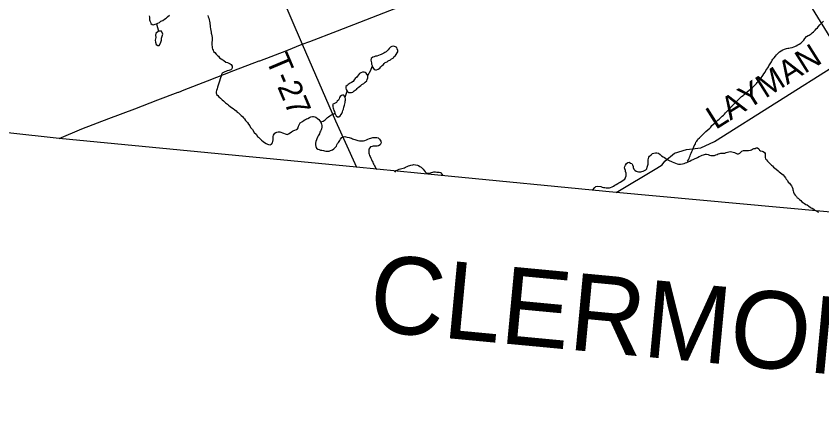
# Model space of a CAD drawing. Extents: x 0 to 1064, y 0 to 440.
# Drawn here: x 336.06 to 367.67, y 33.55 to 49.63 of the extents above; entities that cross this region are included whole.
import ezdxf

# ---------------------------------------------------------------- set-up
doc = ezdxf.new("R2010")
doc.units = 0
for name, color, linetype in [('GM_X_Adjacent_County_Text', 7, 'Continuous'), ('GM_X_County', 7, 'Continuous'), ('GM_X_County_Road', 7, 'Continuous'), ('GM_X_Minor_Lake', 7, 'Continuous'), ('GM_X_Minor_River', 7, 'Continuous'), ('GM_X_State_Route', 7, 'Continuous'), ('GM_X_Township', 7, 'Continuous'), ('GM_X_Township_Road', 7, 'Continuous'), ('GM_X_Township_Road_Text', 7, 'Continuous')]:
    doc.layers.add(name, color=color, linetype=linetype)

msp = doc.modelspace()

# ---------------------------------------------------------------- linework, layer by layer
at = {"layer": 'GM_X_County'}
msp.add_lwpolyline([(415.056, 84.387), (414.188, 75.634), (411.888, 51.611), (411.146, 43.853), (410.995, 42.277), (410.603, 38.197), (410.563, 37.753), (408.709, 37.933), (407.643, 38.033), (404.291, 38.363), (389.938, 39.868), (372.582, 41.512), (359.598, 42.708), (352.604, 43.386), (349.413, 43.696), (337.755, 44.819), (333.828, 45.262), (319.293, 46.654), (310.081, 47.571), (306.751, 47.903), (284.732, 50.122)], dxfattribs=at)
at = {"layer": 'GM_X_County_Road'}
msp.add_lwpolyline([(332.472, 81.833), (334.396, 78.519), (335.465, 76.831), (336.008, 75.395), (337.22, 71.966), (337.783, 70.207), (338.181, 69.223), (338.401, 68.74), (339.129, 67.136), (340.376, 64.388), (340.662, 63.636), (341.974, 60.741), (343.737, 56.745), (344.022, 56.108), (344.519, 55.001), (346.397, 50.602), (347.286, 48.52)], dxfattribs=at)
at = {"layer": 'GM_X_Minor_Lake'}
for points in [[(341.517, 48.685), (341.533, 48.605), (341.562, 48.513), (341.616, 48.47), (341.671, 48.469), (341.728, 48.565), (341.761, 48.68), (341.762, 48.765), (341.814, 48.916), (341.762, 49.039), (341.652, 49.041)], [(341.652, 49.041), (341.546, 48.946), (341.532, 48.873), (341.543, 48.794), (341.517, 48.685)], [(351.034, 48.272), (351.013, 48.344), (350.99, 48.393), (350.949, 48.425), (350.9, 48.438), (350.858, 48.445), (350.803, 48.44), (350.747, 48.405), (350.691, 48.358), (350.66, 48.31), (350.616, 48.269), (350.578, 48.227), (350.529, 48.204), (350.486, 48.168), (350.436, 48.145), (350.387, 48.122), (350.344, 48.105), (350.27, 48.076), (350.209, 48.06), (350.154, 48.049), (350.105, 48.032), (350.049, 48.015), (349.993, 47.961), (349.98, 47.901), (349.985, 47.852), (350.001, 47.791), (350.006, 47.742), (350.023, 47.687), (350.034, 47.644)], [(350.034, 47.644), (350.104, 47.527), (350.153, 47.52), (350.201, 47.519), (350.263, 47.548), (350.325, 47.583), (350.369, 47.636), (350.419, 47.684), (350.468, 47.725), (350.494, 47.767), (350.537, 47.808), (350.611, 47.837), (350.661, 47.878), (350.741, 47.913), (350.791, 47.954), (350.846, 47.983), (350.884, 48.031), (350.946, 48.078), (350.971, 48.12), (351.01, 48.186), (351.029, 48.228), (351.034, 48.272)], [(349.861, 47.301), (349.796, 47.388), (349.755, 47.42), (349.712, 47.427), (349.651, 47.422), (349.584, 47.406), (349.528, 47.371), (349.496, 47.323), (349.459, 47.275), (349.427, 47.233), (349.365, 47.18), (349.327, 47.12), (349.277, 47.067), (349.221, 47.025), (349.16, 46.996), (349.091, 46.937), (349.048, 46.902), (348.998, 46.861), (348.99, 46.806), (349.007, 46.745), (349.048, 46.677)], [(349.048, 46.677), (349.102, 46.633), (349.162, 46.626), (349.223, 46.63), (349.266, 46.647), (349.322, 46.689), (349.366, 46.724), (349.415, 46.747), (349.44, 46.789), (349.484, 46.824), (349.528, 46.866), (349.583, 46.901), (349.627, 46.937), (349.701, 46.989), (349.751, 47.037), (349.813, 47.09), (349.833, 47.144), (349.859, 47.199), (349.86, 47.241), (349.861, 47.301)], [(348.972, 46.444), (348.916, 46.528), (348.862, 46.523), (348.819, 46.512), (348.775, 46.471), (348.75, 46.429), (348.736, 46.386), (348.705, 46.333), (348.661, 46.285), (348.629, 46.237), (348.469, 46.162)], [(348.469, 46.162), (348.48, 46.113), (348.485, 46.064), (348.502, 46.015), (348.513, 45.972), (348.53, 45.929), (348.553, 45.88), (348.57, 45.825), (348.587, 45.77), (348.616, 45.708), (348.664, 45.671), (348.725, 45.675), (348.768, 45.717), (348.806, 45.765), (348.838, 45.812), (348.87, 45.873), (348.883, 45.921), (348.903, 45.975), (348.923, 46.054), (348.93, 46.096), (348.943, 46.138), (348.95, 46.181), (348.97, 46.235), (348.971, 46.29), (348.979, 46.332), (348.98, 46.375), (348.975, 46.429), (348.972, 46.444)]]:
    msp.add_lwpolyline(points, dxfattribs=at)
at = {"layer": 'GM_X_Minor_River'}
for points in [[(341.288, 49.637), (341.292, 49.582), (341.291, 49.533), (341.296, 49.484), (341.313, 49.435), (341.33, 49.386), (341.353, 49.343), (341.401, 49.299), (341.443, 49.286), (341.523, 49.309), (341.566, 49.326), (341.627, 49.349), (341.683, 49.378), (341.745, 49.425), (341.813, 49.46), (341.887, 49.507), (341.943, 49.548), (342.005, 49.595), (342.073, 49.66)], [(343.583, 49.648), (343.6, 49.593), (343.617, 49.544)], [(341.566, 49.326), (341.652, 49.041)], [(343.617, 49.544), (343.633, 49.477), (343.644, 49.434), (343.661, 49.367), (343.666, 49.318), (343.67, 49.257), (343.675, 49.208), (343.686, 49.129), (343.696, 49.056), (343.713, 49), (343.718, 48.958), (343.723, 48.915), (343.739, 48.848), (343.75, 48.793), (343.748, 48.72), (343.747, 48.665), (343.745, 48.598), (343.744, 48.544), (343.743, 48.489), (343.747, 48.44), (343.758, 48.379), (343.769, 48.33), (343.792, 48.287), (343.809, 48.244), (343.857, 48.2), (343.916, 48.138), (343.958, 48.083), (344, 48.057), (344.041, 47.995), (344.107, 47.957), (344.166, 47.913), (344.208, 47.882), (344.292, 47.825), (344.358, 47.805), (344.413, 47.78), (344.461, 47.76), (344.503, 47.723), (344.538, 47.661), (344.542, 47.612), (344.523, 47.564), (344.491, 47.522), (344.448, 47.505), (344.406, 47.494), (344.344, 47.477), (344.289, 47.46), (344.246, 47.443), (344.197, 47.42), (344.147, 47.385), (344.121, 47.331), (344.102, 47.27), (344.082, 47.21), (344.069, 47.168), (344.042, 47.077), (344.016, 46.993), (343.989, 46.92), (343.976, 46.878), (343.963, 46.836), (343.943, 46.77), (343.923, 46.709), (343.91, 46.655), (343.909, 46.612), (343.919, 46.557), (343.973, 46.507), (344.014, 46.458), (344.086, 46.401), (344.151, 46.345), (344.193, 46.301), (344.235, 46.258), (344.276, 46.226), (344.354, 46.17), (344.396, 46.138), (344.461, 46.082), (344.515, 46.044), (344.575, 46), (344.641, 45.95), (344.695, 45.912), (344.73, 45.863), (344.784, 45.837), (344.843, 45.781), (344.885, 45.731), (344.939, 45.688), (344.98, 45.638), (345.022, 45.6), (345.056, 45.527), (345.133, 45.446), (345.181, 45.384), (345.228, 45.322), (345.25, 45.254), (345.334, 45.173), (345.398, 45.062), (345.475, 45), (345.534, 44.907), (345.576, 44.882), (345.629, 44.808), (345.682, 44.764), (345.754, 44.701), (345.808, 44.663), (345.868, 44.625), (345.922, 44.6), (345.964, 44.587), (346.025, 44.573)], [(367.06, 48.827), (367.122, 48.868), (367.171, 48.885), (367.245, 48.926), (367.289, 48.967), (367.339, 49.015), (367.407, 49.08), (367.439, 49.122), (367.488, 49.163), (367.52, 49.205), (367.589, 49.282), (367.626, 49.324), (367.664, 49.366), (367.726, 49.425)], [(362.426, 43.91), (362.396, 43.935), (362.434, 43.983), (362.46, 44.043), (362.479, 44.092), (362.505, 44.14), (362.518, 44.194), (362.538, 44.248), (362.564, 44.32), (362.59, 44.369), (362.615, 44.417), (362.648, 44.495), (362.661, 44.543), (362.693, 44.591), (362.706, 44.633), (362.725, 44.675), (362.757, 44.717), (362.788, 44.759), (362.807, 44.801), (362.863, 44.848), (362.932, 44.92), (362.97, 44.961), (363.045, 45.032), (363.113, 45.098), (363.188, 45.163), (363.269, 45.234), (363.306, 45.275), (363.356, 45.335), (363.425, 45.406), (363.493, 45.447), (363.581, 45.542), (363.637, 45.584), (363.68, 45.625), (363.761, 45.702), (363.805, 45.744), (363.849, 45.785), (363.886, 45.827), (363.949, 45.892), (364.037, 45.994), (364.074, 46.041), (364.13, 46.095), (364.187, 46.148), (364.249, 46.207), (364.286, 46.249), (364.33, 46.284), (364.374, 46.326), (364.424, 46.386), (364.467, 46.415), (364.517, 46.474), (364.573, 46.516), (364.623, 46.557), (364.666, 46.593), (364.741, 46.658), (364.816, 46.717), (364.884, 46.77), (364.94, 46.823), (364.996, 46.876), (365.065, 46.942), (365.102, 46.983), (365.134, 47.025), (365.178, 47.073), (365.215, 47.12), (365.253, 47.162), (365.284, 47.21), (365.322, 47.258), (365.354, 47.3), (365.392, 47.359), (365.436, 47.431), (365.474, 47.491), (365.512, 47.545), (365.544, 47.593), (365.569, 47.635), (365.588, 47.677), (365.614, 47.719), (365.658, 47.791), (365.684, 47.839), (365.722, 47.893), (365.747, 47.941), (365.797, 47.994), (365.841, 48.054), (365.892, 48.113), (365.941, 48.161), (366.01, 48.22), (366.072, 48.267), (366.128, 48.302), (366.201, 48.331), (366.281, 48.353), (366.33, 48.364), (366.373, 48.369), (366.422, 48.38), (366.495, 48.397), (366.563, 48.42), (366.606, 48.437), (366.661, 48.466), (366.729, 48.495), (366.779, 48.53), (366.84, 48.565), (366.897, 48.624), (366.953, 48.684), (367.003, 48.749), (367.06, 48.827)], [(349.861, 47.301), (349.979, 47.503), (350.034, 47.644)], [(348.972, 46.444), (349.048, 46.677)], [(348.008, 45.48), (348.05, 45.491), (348.1, 45.508), (348.143, 45.531), (348.186, 45.561), (348.229, 45.59), (348.273, 45.644), (348.317, 45.673), (348.366, 45.714), (348.41, 45.744), (348.453, 45.761), (348.496, 45.784), (348.57, 45.825)], [(346.025, 44.573), (346.074, 44.602), (346.118, 44.65), (346.137, 44.704), (346.145, 44.777), (346.141, 44.832), (346.142, 44.899), (346.162, 44.959), (346.207, 45.037), (346.25, 45.066), (346.293, 45.077), (346.342, 45.082), (346.403, 45.081), (346.445, 45.068), (346.511, 45.048), (346.553, 45.028), (346.614, 45.003), (346.692, 44.983), (346.748, 45.006), (346.816, 45.046), (346.859, 45.082), (346.909, 45.111), (346.958, 45.134), (347.001, 45.151), (347.056, 45.174), (347.1, 45.198), (347.125, 45.24), (347.139, 45.312), (347.171, 45.366), (347.209, 45.438), (347.296, 45.491), (347.358, 45.538), (347.413, 45.567), (347.456, 45.596), (347.506, 45.614), (347.574, 45.654), (347.617, 45.672), (347.684, 45.682), (347.733, 45.687), (347.775, 45.674), (347.817, 45.661), (347.883, 45.611), (347.931, 45.567), (347.972, 45.523), (348.008, 45.48), (348.015, 45.464)], [(348.015, 45.464), (348.042, 45.382), (348.053, 45.333), (348.051, 45.266), (348.037, 45.206), (348.024, 45.163), (348.004, 45.109), (347.979, 45.067), (347.959, 45.013), (347.934, 44.971), (347.914, 44.923), (347.889, 44.875), (347.863, 44.815), (347.844, 44.772), (347.824, 44.712), (347.81, 44.639), (347.802, 44.573), (347.813, 44.506), (347.842, 44.45), (347.896, 44.412), (347.944, 44.393), (348.004, 44.373), (348.053, 44.366), (348.113, 44.352), (348.156, 44.345), (348.21, 44.332), (348.253, 44.325), (348.295, 44.324), (348.344, 44.329), (348.399, 44.358), (348.467, 44.38), (348.529, 44.421), (348.585, 44.481), (348.623, 44.529), (348.642, 44.577), (348.674, 44.625), (348.712, 44.666), (348.756, 44.744), (348.788, 44.804), (348.844, 44.864), (348.906, 44.893), (348.955, 44.898), (348.997, 44.891), (349.052, 44.877), (349.124, 44.863), (349.167, 44.856), (349.215, 44.837), (349.257, 44.817), (349.299, 44.798), (349.342, 44.785), (349.384, 44.772), (349.426, 44.753), (349.468, 44.745), (349.535, 44.732), (349.584, 44.73), (349.638, 44.729)], [(349.638, 44.729), (349.693, 44.728), (349.736, 44.745), (349.804, 44.768), (349.859, 44.797), (349.921, 44.82), (349.97, 44.843), (350.013, 44.854), (350.056, 44.865), (350.111, 44.87), (350.159, 44.869), (350.214, 44.861), (350.262, 44.848), (350.322, 44.798), (350.369, 44.718), (350.386, 44.675), (350.373, 44.632), (350.347, 44.578), (350.273, 44.538), (350.218, 44.527), (350.175, 44.528), (350.12, 44.529), (350.072, 44.524), (350.029, 44.513), (349.967, 44.496), (349.93, 44.455), (349.898, 44.401), (349.897, 44.352), (349.896, 44.303), (349.9, 44.255), (349.912, 44.212), (349.928, 44.157), (349.952, 44.114), (349.975, 44.058), (349.998, 44.003), (350.033, 43.941), (350.056, 43.892), (350.067, 43.849), (350.09, 43.806), (350.119, 43.757), (350.149, 43.714), (350.178, 43.652), (350.207, 43.603)], [(358.863, 42.951), (358.999, 42.935), (359.053, 42.921), (359.101, 42.908), (359.156, 42.901), (359.204, 42.887), (359.265, 42.886), (359.332, 42.89), (359.375, 42.908), (359.437, 42.924), (359.492, 42.953), (359.548, 42.989), (359.597, 43.024), (359.659, 43.065), (359.708, 43.082), (359.758, 43.117), (359.814, 43.146), (359.875, 43.187), (359.937, 43.229), (359.969, 43.289), (359.989, 43.355), (359.99, 43.404), (359.986, 43.465), (359.969, 43.526), (359.958, 43.575), (359.935, 43.63), (359.93, 43.679), (359.938, 43.727), (359.963, 43.781), (360.007, 43.841), (360.051, 43.882), (360.112, 43.893), (360.166, 43.861), (360.209, 43.848), (360.244, 43.793), (360.26, 43.731), (360.265, 43.689), (360.294, 43.627), (360.324, 43.578), (360.377, 43.54), (360.42, 43.527), (360.468, 43.52), (360.511, 43.519), (360.566, 43.523), (360.608, 43.529), (360.657, 43.54), (360.707, 43.563), (360.762, 43.598), (360.794, 43.64), (360.82, 43.694), (360.84, 43.772), (360.847, 43.815), (360.848, 43.857), (360.855, 43.906), (360.856, 43.948), (360.857, 43.991), (360.865, 44.039), (360.884, 44.087), (360.91, 44.129), (360.972, 44.189), (361.028, 44.23), (361.071, 44.247), (361.144, 44.257), (361.193, 44.256), (361.253, 44.249), (361.319, 44.192), (361.379, 44.148), (361.439, 44.111), (361.499, 44.079), (361.552, 44.035), (361.6, 44.003), (361.648, 43.978), (361.696, 43.946), (361.739, 43.933), (361.793, 43.907), (361.853, 43.882), (361.925, 43.856), (361.986, 43.836), (362.04, 43.822), (362.125, 43.82), (362.205, 43.831), (362.26, 43.841), (362.321, 43.864), (362.364, 43.888), (362.426, 43.91), (362.487, 43.933), (362.543, 43.968), (362.617, 44.003), (362.691, 44.038), (362.734, 44.055), (362.789, 44.084), (362.857, 44.119), (362.913, 44.148), (362.974, 44.177), (363.017, 44.188), (363.097, 44.21), (363.146, 44.209)], [(363.146, 44.209), (363.2, 44.202), (363.254, 44.176), (363.309, 44.157), (363.357, 44.155), (363.412, 44.154), (363.455, 44.159), (363.51, 44.188), (363.553, 44.199), (363.596, 44.217), (363.664, 44.239), (363.707, 44.25), (363.762, 44.249), (363.816, 44.248), (363.865, 44.253), (363.914, 44.27), (363.97, 44.293), (364.019, 44.304), (364.074, 44.315), (364.128, 44.307), (364.183, 44.294), (364.243, 44.274), (364.297, 44.248), (364.345, 44.223), (364.394, 44.222), (364.443, 44.245), (364.481, 44.286), (364.531, 44.328), (364.592, 44.351), (364.635, 44.356), (364.696, 44.354), (364.738, 44.353), (364.793, 44.358), (364.86, 44.369), (364.903, 44.386), (364.946, 44.403), (364.996, 44.426), (365.045, 44.437), (365.088, 44.454), (365.142, 44.453), (365.19, 44.415), (365.213, 44.372), (365.255, 44.347), (365.322, 44.333), (365.364, 44.32), (365.412, 44.276), (365.441, 44.233), (365.446, 44.184), (365.445, 44.142), (365.444, 44.081), (365.461, 44.032), (365.496, 43.982), (365.531, 43.933), (365.585, 43.883), (365.626, 43.845), (365.686, 43.783), (365.727, 43.746), (365.769, 43.696), (365.816, 43.658), (365.87, 43.615), (365.948, 43.552), (365.99, 43.52), (366.043, 43.477), (366.097, 43.433), (366.145, 43.395), (366.186, 43.352), (366.233, 43.284), (366.268, 43.228), (366.316, 43.172), (366.345, 43.117), (366.392, 43.073), (366.428, 43.03), (366.469, 42.968), (366.504, 42.918), (366.521, 42.851), (366.532, 42.808), (366.543, 42.765), (366.554, 42.716), (366.577, 42.655), (366.612, 42.6), (366.665, 42.544), (366.694, 42.5), (366.737, 42.481), (366.79, 42.425), (366.838, 42.387), (366.879, 42.344), (366.939, 42.306), (366.987, 42.268), (367.041, 42.23), (367.095, 42.217), (367.149, 42.167), (367.203, 42.135), (367.245, 42.104), (367.287, 42.085), (367.347, 42.047), (367.388, 42.015), (367.528, 41.94)], [(350.911, 43.507), (350.973, 43.566), (351.034, 43.595), (351.09, 43.618), (351.139, 43.635), (351.194, 43.652), (351.243, 43.663), (351.292, 43.68), (351.335, 43.703), (351.397, 43.732), (351.452, 43.749), (351.501, 43.766), (351.55, 43.777), (351.618, 43.794), (351.667, 43.799), (351.727, 43.797), (351.8, 43.783), (351.842, 43.764), (351.896, 43.732), (351.944, 43.695), (351.992, 43.663), (352.027, 43.62), (352.063, 43.564), (352.11, 43.52), (352.152, 43.483), (352.206, 43.469), (352.255, 43.468), (352.31, 43.479), (352.353, 43.49), (352.402, 43.501), (352.445, 43.512), (352.512, 43.511), (352.56, 43.51), (352.603, 43.509), (352.657, 43.501), (352.706, 43.488), (352.725, 43.48)], [(352.725, 43.48), (352.801, 43.375)], [(358.674, 42.801), (358.756, 42.906), (358.8, 42.941), (358.863, 42.951)]]:
    msp.add_lwpolyline(points, dxfattribs=at)
at = {"layer": 'GM_X_State_Route'}
for points in [[(345.62, 47.878), (346.678, 48.282), (347.286, 48.52), (347.579, 48.634), (348.671, 49.054), (349.782, 49.485), (350.72, 49.841), (351.738, 50.233), (352.713, 50.607), (353.768, 51.027), (354.706, 51.39), (355.798, 51.81), (356.711, 52.161), (357.865, 52.603), (358.939, 53.005), (360.025, 53.43), (361.203, 53.878), (362.647, 54.446), (364.147, 55.024), (364.856, 55.302), (365.739, 55.642), (366.417, 55.891), (367.195, 56.191), (368.034, 56.502)], [(342.442, 46.646), (342.661, 46.729), (343.574, 47.086), (344.599, 47.489), (345.595, 47.869), (345.611, 47.874), (345.62, 47.878)], [(337.755, 44.819), (338.638, 45.199), (339.706, 45.613), (340.723, 45.986), (341.624, 46.338), (342.421, 46.638), (342.442, 46.646)]]:
    msp.add_lwpolyline(points, dxfattribs=at)
at = {"layer": 'GM_X_Township'}
msp.add_lwpolyline([(415.056, 84.387), (414.188, 75.634), (411.888, 51.611), (411.146, 43.853), (410.995, 42.277), (410.603, 38.197), (410.563, 37.753), (408.709, 37.933), (407.643, 38.033), (404.291, 38.363), (389.938, 39.868), (372.582, 41.512), (359.598, 42.708), (352.604, 43.386), (349.413, 43.696), (337.755, 44.819), (333.828, 45.262), (319.293, 46.654), (310.081, 47.571), (306.751, 47.903), (284.732, 50.122)], dxfattribs=at)
at = {"layer": 'GM_X_Township_Road'}
for points in [[(364.147, 55.024), (364.147, 55.024), (368.532, 47.905), (372.582, 41.512)], [(347.286, 48.52), (348.585, 45.514), (349.413, 43.696)], [(359.598, 42.708), (361.194, 43.663), (361.403, 43.794), (361.509, 43.932), (361.885, 44.254), (362.356, 44.387), (362.917, 44.457), (363.457, 44.704), (368.349, 47.79), (368.352, 47.792)]]:
    msp.add_lwpolyline(points, dxfattribs=at)

# ---------------------------------------------------------------- texts
at = {"layer": 'GM_X_Adjacent_County_Text'}
msp.add_text('CLERMONT COUNTY', height=3.0303, rotation=354.6098, dxfattribs=at).set_placement((349.832, 37.288))
at = {"layer": 'GM_X_Township_Road_Text'}
for s, rotation, p in [('LAYMAN', 32.1711, (363.501, 45.157)), ('T-27', 292.9197, (345.849, 47.922))]:
    msp.add_text(s, height=0.9091, rotation=rotation, dxfattribs=at).set_placement(p)

doc.saveas('drawing.dxf')
